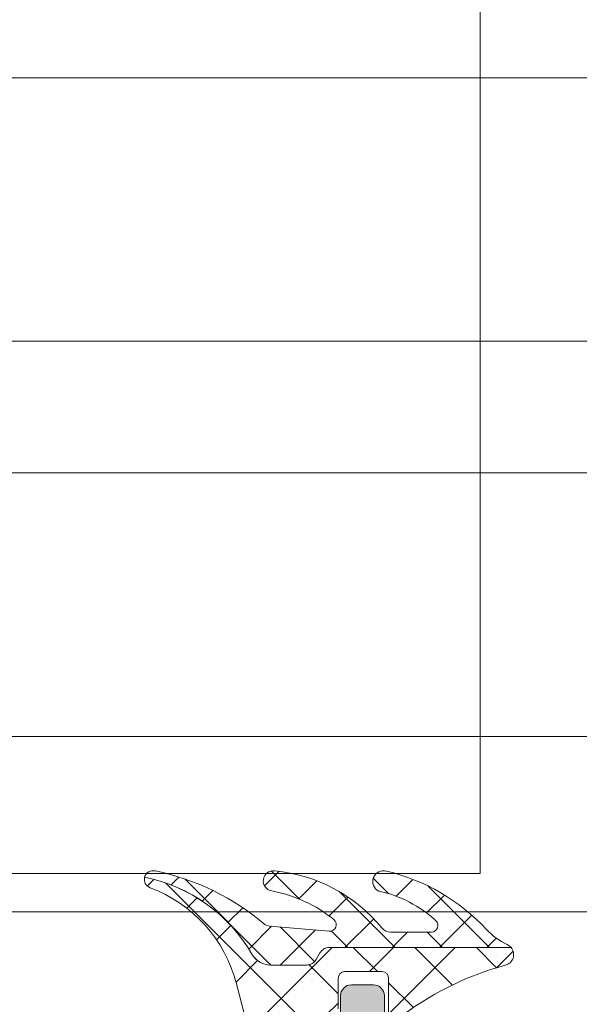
# Model space of a CAD drawing. Header units: millimetres. Extents: x 144573 to 336993, y 74252 to 247042.
# Tile 861 of 1056: x 206377 to 206403, y 219205 to 219250. Entities that reach past the tile are written whole.
import ezdxf

# ---------------------------------------------------------------- set-up
doc = ezdxf.new("R2010")
doc.units = ezdxf.units.MM
doc.layers.add('FASÁDA DETAILNÍ', color=255, linetype='Continuous', lineweight=0)

msp = doc.modelspace()

# ---------------------------------------------------------------- hatches: boundary and pattern name
at = {"layer": 'FASÁDA DETAILNÍ'}
h = msp.add_hatch(dxfattribs=at)
h.set_pattern_fill('ANSI37', color=256, scale=0.625, angle=90, style=0)
h.set_pattern_definition([(135, (218687.8640705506, 217938.1777891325), (-1.403165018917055, -1.403165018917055), []), (225, (218687.8640705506, 217938.1777891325), (1.403165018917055, -1.403165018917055), [])])
edge = h.paths.add_edge_path()
edge.add_ellipse((206393.9876892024, 219205.9802907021), major_axis=(-5.039467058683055, 0), ratio=1, start_angle=29.791784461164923, end_angle=85.03553873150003, ccw=False)
edge.add_ellipse((206389.874604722, 219203.6254904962), major_axis=(-0.3000000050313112, 0), ratio=1, start_angle=0.000692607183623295, end_angle=29.792172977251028, ccw=False)
edge.add_line((206389.574604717, 219203.6254868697), (206389.574601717, 219204.1597708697))
edge.add_ellipse((206389.8746014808, 219204.159772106), major_axis=(-0.2999997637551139, 0), ratio=1, start_angle=-90.00004511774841, end_angle=0.00023611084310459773, ccw=False)
edge.add_line((206389.874601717, 219204.4597718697), (206391.424598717, 219204.4597718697))
edge.add_ellipse((206391.4245910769, 219204.7597825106), major_axis=(-0.3000106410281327, 0), ratio=1, start_angle=90.00145910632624, end_angle=179.9956760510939)
edge.add_line((206391.724601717, 219204.7597598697), (206391.724612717, 219206.1597418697))
edge.add_ellipse((206392.0246025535, 219206.1597390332), major_axis=(-0.2999898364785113, 0), ratio=1, start_angle=270.0003507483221, end_angle=359.99945825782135, ccw=False)
edge.add_line((206392.024600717, 219206.4597288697), (206393.724612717, 219206.4597288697))
edge.add_ellipse((206393.7246055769, 219206.1597187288), major_axis=(-0.3000101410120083, 0), ratio=1, start_angle=180.0044194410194, end_angle=269.99863638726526, ccw=False)
edge.add_line((206394.024615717, 219206.1597418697), (206394.024604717, 219204.5959108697))
edge.add_ellipse((206394.3257637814, 219204.5630538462), major_axis=(-0.3029461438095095, 0), ratio=1, start_angle=-6.226450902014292, end_angle=103.4835773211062)
edge.add_ellipse((206403.030686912, 219193.2470895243), major_axis=(-14.00076634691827, 0), ratio=1, start_angle=285.30173220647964, end_angle=308.0756200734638, ccw=False)
edge.add_ellipse((206399.2239733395, 219207.2393272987), major_axis=(-0.5004721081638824, 0), ratio=1, start_angle=102.91760852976, end_angle=219.8066343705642)
edge.add_line((206399.608440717, 219207.5597288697), (206391.325161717, 219207.5597288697))
edge.add_ellipse((206391.3251622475, 219207.0597291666), major_axis=(-0.499999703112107, 0), ratio=1, start_angle=270.0000607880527, end_angle=330.0000196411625)
edge.add_line((206390.892149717, 219207.3097288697), (206390.718943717, 219207.0097288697))
edge.add_ellipse((206390.2859311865, 219207.2597285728), major_axis=(-0.4999997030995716, 0), ratio=1, start_angle=90.00006078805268, end_angle=150.0000196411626, ccw=False)
edge.add_line((206390.285931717, 219206.7597288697), (206388.656583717, 219206.7597288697))
edge.add_ellipse((206388.6565829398, 219207.7597282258), major_axis=(-0.999999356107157, 0), ratio=1, start_angle=30.050338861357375, end_angle=90.00004452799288, ccw=False)
edge.add_ellipse((206381.4722022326, 219203.603401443), major_axis=(-7.300023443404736, 0), ratio=1, start_angle=210.05035458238, end_angle=258.7144463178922)
edge.add_ellipse((206383.287434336, 219210.6597384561), major_axis=(-0.3999905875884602, 0), ratio=1, start_angle=-14.85297522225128, end_angle=69.49817054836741)
edge.add_ellipse((206380.9133673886, 219204.3106403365), major_axis=(-6.37844882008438, 0), ratio=1, start_angle=194.4525977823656, end_angle=249.4981254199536, ccw=False)
edge.add_line((206387.089966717, 219205.9025668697), (206387.453553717, 219204.4918598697))
edge.add_line((206387.453553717, 219204.4918598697), (206387.663666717, 219203.6291588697))
edge.add_ellipse((206393.0002894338, 219204.9597238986), major_axis=(-5.499995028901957, 0), ratio=1, start_angle=13.99995496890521, end_angle=90.00003420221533)
edge.add_line((206393.000292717, 219199.4597288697), (206405.418320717, 219199.4597288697))
edge.add_line((206405.418320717, 219199.4597288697), (206406.781377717, 219199.7473478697))
edge.add_ellipse((206406.8846103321, 219199.2581215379), major_axis=(-0.499999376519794, 0), ratio=1, start_angle=220.2837515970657, end_angle=281.9153007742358, ccw=False)
edge.add_line((206407.266035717, 219199.5814078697), (206408.839646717, 219197.7247998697))
edge.add_ellipse((206409.411785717, 219198.2097293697), major_axis=(-0.7499997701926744, 0), ratio=1, start_angle=40.28370615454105, end_angle=220.2837061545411)
edge.add_line((206409.983924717, 219198.6946588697), (206408.024638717, 219201.0063028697))
edge.add_ellipse((206407.2617871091, 219200.3597307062), major_axis=(-0.9999990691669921, 0), ratio=1, start_angle=220.283698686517, end_angle=281.9152478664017)
edge.add_line((206407.055322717, 219201.3381838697), (206405.261785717, 219200.9597288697))
edge.add_line((206405.261785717, 219200.9597288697), (206393.551584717, 219200.9597288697))
h = msp.add_hatch(dxfattribs=at)
h.set_pattern_fill('ANSI37', color=256, scale=0.48, angle=90, style=0)
h.set_pattern_definition([(135, (218687.8640705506, 217938.1777891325), (-1.077630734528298, -1.077630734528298), []), (225, (218687.8640705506, 217938.1777891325), (1.077630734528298, -1.077630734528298), [])])
edge = h.paths.add_edge_path()
edge.add_arc((206394.113491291, 219208.760728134), 0.4999992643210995, 219.4073371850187, 269.999934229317)
edge.add_line((206394.113490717, 219208.2607288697), (206395.975587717, 219208.2607288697))
edge.add_arc((206395.9755873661, 219208.5607290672), 0.3000001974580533, 270.0000670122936, 407.3578430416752)
edge.add_arc((206392.4081726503, 219204.6869341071), 5.566188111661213, 47.35773889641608, 77.80896735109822)
edge.add_arc((206393.7914665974, 219210.5710103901), 0.4897187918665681, 72.98602770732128, 244.88275716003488, ccw=False)
edge.add_arc((206391.8455752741, 219202.2312525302), 9.052420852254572, 42.79332113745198, 76.65656128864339, ccw=False)
edge.add_arc((206400.6897519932, 219210.4191327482), 2.999999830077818, 222.7932868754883, 245.2450969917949)
edge.add_arc((206399.2239698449, 219207.2403266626), 0.5004751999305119, 39.80643418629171, 65.24482424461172, ccw=False)
edge.add_line((206399.608440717, 219207.5607288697), (206391.325161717, 219207.5607288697))
edge.add_arc((206391.3251622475, 219207.0607291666), 0.499999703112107, 90.0000607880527, 150.0000196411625)
edge.add_line((206390.892149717, 219207.3107288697), (206390.718943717, 219207.0107288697))
edge.add_arc((206390.2859311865, 219207.2607285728), 0.4999997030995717, 270.0000607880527, 330.0000196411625, ccw=False)
edge.add_line((206390.285931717, 219206.7607288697), (206388.656583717, 219206.7607288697))
edge.add_arc((206388.6565829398, 219207.7607282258), 0.9999993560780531, 210.050338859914, 270.0000445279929, ccw=False)
edge.add_arc((206381.4722022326, 219203.604401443), 7.300023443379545, 30.05035458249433, 78.71444631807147)
edge.add_arc((206383.2874348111, 219210.6607385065), 0.3999910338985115, 74.99872339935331, 165.1470491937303, ccw=False)
edge.add_arc((206381.1607143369, 219200.1412344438), 11.13157184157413, 49.41303872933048, 78.44234221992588, ccw=False)
edge.add_line((206388.402930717, 219208.5947658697), (206388.595147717, 219208.5370648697))
edge.add_line((206388.595147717, 219208.5370648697), (206391.312354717, 219208.2992268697))
edge.add_arc((206391.3385137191, 219208.5980841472), 0.2999999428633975, 264.9976449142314, 410.9690488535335)
edge.add_arc((206387.544341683, 219203.917858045), 6.32496947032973, 50.9689666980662, 79.52002920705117)
edge.add_arc((206388.7732190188, 219210.5956938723), 0.4650353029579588, 82.47186289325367, 260.29202624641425, ccw=False)
edge.add_arc((206388.1237201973, 219203.8393615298), 7.2522395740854, 39.40751088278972, 84.37832838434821, ccw=False)
h = msp.add_hatch(color=256, dxfattribs=at)
edge = h.paths.add_edge_path()
edge.add_line((206407.374604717, 219203.7597288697), (206407.001399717, 219204.0597288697))
edge.add_line((206407.001399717, 219204.0597288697), (206403.028194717, 219204.0597288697))
edge.add_ellipse((206403.0281963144, 219202.0597216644), major_axis=(-2.000007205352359, 0), ratio=1, start_angle=270.0000457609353, end_angle=299.9999336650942)
edge.add_line((206402.028194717, 219203.7917798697), (206401.051142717, 219203.2276778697))
edge.add_ellipse((206400.0511411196, 219204.959736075), major_axis=(-2.000007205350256, 0), ratio=1, start_angle=90.00004576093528, end_angle=119.99993366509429, ccw=False)
edge.add_line((206400.051142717, 219202.9597288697), (206394.331308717, 219202.9597288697))
edge.add_ellipse((206394.3313083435, 219203.4597284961), major_axis=(-0.4999996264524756, 0), ratio=1, start_angle=-4.2805441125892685e-05, end_angle=90.00004280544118, ccw=False)
edge.add_line((206393.831308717, 219203.4597288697), (206393.831308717, 219205.3597288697))
edge.add_ellipse((206393.3315667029, 219205.3599868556), major_axis=(-0.499742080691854, 0), ratio=1, start_angle=179.9704217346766, end_angle=270.0295782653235)
edge.add_line((206393.331308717, 219205.8597288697), (206392.331308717, 219205.8597288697))
edge.add_ellipse((206392.3310507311, 219205.3599868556), major_axis=(-0.499742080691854, 0), ratio=1, start_angle=-90.02957826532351, end_angle=0.02957826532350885)
edge.add_line((206391.831308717, 219205.3597288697), (206391.831308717, 219204.3597288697))
edge.add_ellipse((206391.3315692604, 219204.3594683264), major_axis=(-0.4997395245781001, 0), ratio=1, start_angle=89.97012836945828, end_angle=180.0298716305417, ccw=False)
edge.add_line((206391.331308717, 219203.8597288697), (206390.331308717, 219203.8597288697))
edge.add_ellipse((206390.3310548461, 219203.3599807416), major_axis=(-0.4997481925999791, 0), ratio=1, start_angle=-90.02910612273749, end_angle=0.02887693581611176)
edge.add_line((206389.831306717, 219203.3597288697), (206389.831306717, 219203.1266978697))
edge.add_ellipse((206390.3313059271, 219203.126697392), major_axis=(-0.4999992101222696, 0), ratio=1, start_angle=-5.474165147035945e-05, end_angle=36.24931299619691)
edge.add_ellipse((206392.8313092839, 219204.9597352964), major_axis=(-3.600006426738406, 0), ratio=1, start_angle=36.2493860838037, end_angle=89.99995914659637)
edge.add_line((206392.831306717, 219201.3597288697), (206402.774604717, 219201.3597288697))
edge.add_ellipse((206402.7746048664, 219201.5597287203), major_axis=(-0.1999998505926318, 0), ratio=1, start_angle=89.99995719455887, end_angle=180.0000428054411)
edge.add_line((206402.974604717, 219201.5597288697), (206402.974604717, 219202.2769498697))
edge.add_line((206402.974604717, 219202.2769498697), (206402.833643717, 219202.4178488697))
edge.add_ellipse((206402.9746050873, 219202.5597288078), major_axis=(-0.2000000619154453, 0), ratio=1, start_angle=-89.99989390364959, end_angle=45.186075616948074, ccw=False)
edge.add_line((206402.974604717, 219202.7597288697), (206404.874173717, 219202.7597288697))
edge.add_line((206404.874173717, 219202.7597288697), (206408.952821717, 219203.0740468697))
edge.add_ellipse((206408.8746042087, 219203.5678915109), major_axis=(-0.5000005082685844, 0), ratio=1, start_angle=99.00002276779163, end_angle=179.9999265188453)
edge.add_line((206409.374604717, 219203.5678908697), (206409.374604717, 219203.7597288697))
edge.add_ellipse((206408.8746050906, 219203.7597292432), major_axis=(-0.4999996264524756, 0), ratio=1, start_angle=179.9999571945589, end_angle=270.0000428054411)
edge.add_line((206408.874604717, 219204.2597288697), (206408.774604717, 219204.2597288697))
edge.add_ellipse((206408.7746045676, 219204.0597290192), major_axis=(-0.1999998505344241, 0), ratio=1, start_angle=-90.00004279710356, end_angle=4.281377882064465e-05)
edge.add_line((206408.574604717, 219204.0597288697), (206408.574604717, 219203.7597288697))
edge.add_line((206408.574604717, 219203.7597288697), (206407.374604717, 219203.7597288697))

# ---------------------------------------------------------------- linework, layer by layer
for p, q in [((198226.3692538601, 219247.1778170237), (212229.5384493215, 219247.1778170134)), ((198226.3692538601, 219247.1778170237), (218529.5384156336, 219247.1778170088)), ((206398.2001050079, 219247.1778170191), (211258.3316421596, 219247.1778170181)), ((218529.5384156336, 219235.1778170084), (198226.3692538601, 219235.1778170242)), ((212229.5384493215, 219235.1778170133), (198226.3692538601, 219235.1778170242)), ((211258.3316421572, 219235.1778170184), (206398.2001050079, 219235.1778170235)), ((198226.3692538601, 219229.1778314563), (212229.5384493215, 219229.1777965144)), ((198226.3692538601, 219229.1778314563), (218529.5384156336, 219229.1777807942)), ((206398.2001050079, 219229.1778170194), (211258.3316421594, 219229.1778170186)), ((218529.5384156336, 219217.1778170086), (198226.3692538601, 219217.1778170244)), ((212229.5384493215, 219217.1778170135), (198226.3692538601, 219217.1778170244)), ((211258.331642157, 219217.1778170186), (206398.2001050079, 219217.1778170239)), ((198226.3692538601, 219209.1778314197), (224801.3692538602, 219209.1777653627)), ((205456.8693537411, 219209.1778170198), (211265.8691547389, 219209.1778170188))]:
    msp.add_line(p, q, dxfattribs=at)
for points in [[(205929.538449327, 219254.9238170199), (205929.538449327, 219210.9238170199), (206010.5093281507, 219210.9238170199), (206398.2001050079, 219210.9238170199), (206398.2001050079, 219254.9238170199)], [(205929.538449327, 219210.9238170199), (205929.538449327, 219254.9238170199), (206010.5093281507, 219254.9238170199), (206398.2001050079, 219254.9238170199), (206398.2001050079, 219210.9238170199)]]:
    msp.add_lwpolyline(points, dxfattribs=at)
at = {"layer": 'FASÁDA DETAILNÍ', "extrusion": (0, 0, -1)}
for points in [[(-206394.396400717, 219204.2684578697, 0.0996982), (-206399.335853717, 219206.7515208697, -0.559391), (-206399.608440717, 219207.5597288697), (-206391.325161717, 219207.5597288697), (-206391.325161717, 219207.5597288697, -0.267949), (-206390.892149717, 219207.3097288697), (-206390.718943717, 219207.0097288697), (-206390.718943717, 219207.0097288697, 0.267949), (-206390.285931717, 219206.7597288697), (-206388.656583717, 219206.7597288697), (-206388.656583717, 219206.7597288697, 0.267714), (-206387.790997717, 219207.2589678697, -0.215587), (-206382.900808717, 219210.7622718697, -0.385623), (-206383.147342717, 219210.2850828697, 0.244909), (-206387.089966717, 219205.9025668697), (-206387.453553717, 219204.4918598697)], [(-206391.724601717, 219204.7597598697), (-206391.724612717, 219206.1597418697), (-206391.724612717, 219206.1597418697, 0.414209), (-206392.024600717, 219206.4597288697), (-206393.724612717, 219206.4597288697), (-206393.724612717, 219206.4597288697, 0.414184), (-206394.024615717, 219206.1597418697), (-206394.024604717, 219204.5959108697)], [(-206393.831308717, 219203.4597288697), (-206393.831308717, 219205.3597288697), (-206393.831308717, 219205.3597288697, -0.414516), (-206393.331308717, 219205.8597288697), (-206392.331308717, 219205.8597288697), (-206392.331308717, 219205.8597288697, -0.414516), (-206391.831308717, 219205.3597288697), (-206391.831308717, 219204.3597288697)]]:
    msp.add_lwpolyline(points, format="xyb", dxfattribs=at)
at = {"layer": 'FASÁDA DETAILNÍ'}
msp.add_lwpolyline([(206393.727165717, 219208.4433138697, 0.224409), (206394.113490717, 219208.2607288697), (206395.975587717, 219208.2607288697), (206395.975587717, 219208.2607288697, 0.683163), (206396.178812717, 219208.7814088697, 0.133656), (206393.583594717, 219210.1275988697, -0.931673), (206393.934760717, 219211.0392958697, -0.148841), (206398.488323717, 219208.3810668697, 0.0982791), (206399.433539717, 219207.6948108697, -0.111454), (206399.608440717, 219207.5607288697), (206391.325161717, 219207.5607288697), (206391.325161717, 219207.5607288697, 0.267949), (206390.892149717, 219207.3107288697), (206390.718943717, 219207.0107288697), (206390.718943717, 219207.0107288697, -0.267949), (206390.285931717, 219206.7607288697), (206388.656583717, 219206.7607288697), (206388.656583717, 219206.7607288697, -0.267714), (206387.790997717, 219207.2599678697, 0.215587), (206382.900808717, 219210.7632718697, -0.414972), (206383.390968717, 219211.0470978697, -0.127346), (206388.402930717, 219208.5947658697), (206388.595147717, 219208.5370648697), (206391.312354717, 219208.2992268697), (206391.312354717, 219208.2992268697, 0.739768), (206391.527435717, 219208.8311258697, 0.125226), (206388.694801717, 219210.1373178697, -0.981156), (206388.834144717, 219211.0567208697, -0.19878), (206393.727165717, 219208.4433138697)], format="xyb", close=True, dxfattribs=at)

doc.saveas('drawing.dxf')
